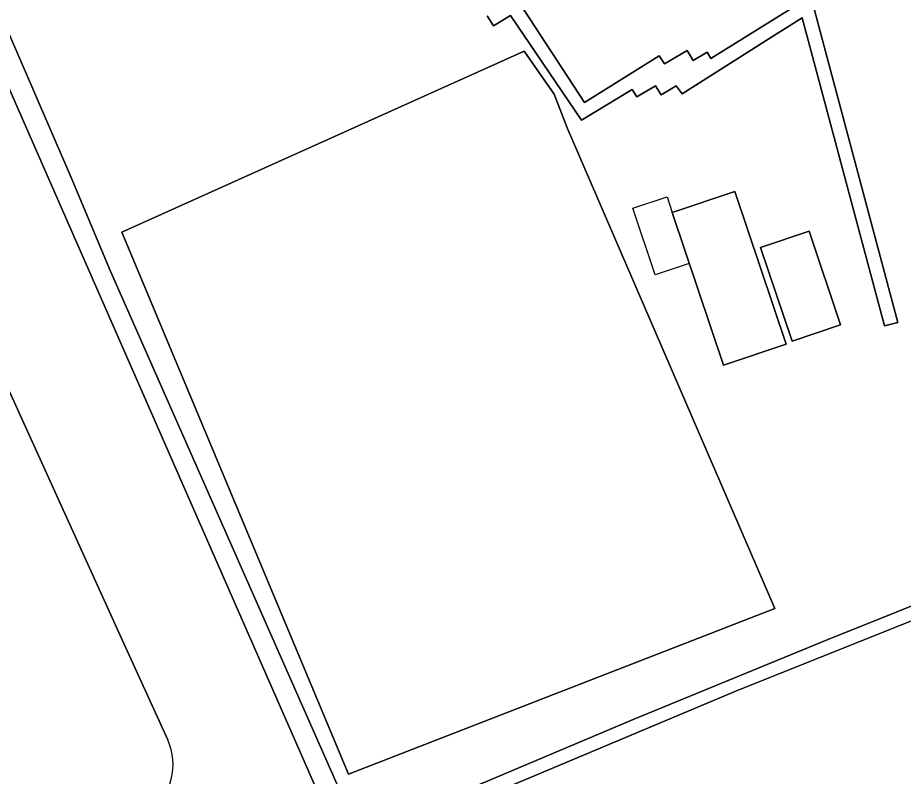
# Model space of a CAD drawing. Extents: x 161483 to 162250, y 379484 to 380833.
# Drawn here: x 161736.1 to 161868.3, y 379729.6 to 379842.8 of the extents above; entities that cross this region are included whole.
import ezdxf

# ---------------------------------------------------------------- set-up
doc = ezdxf.new("R2010")
doc.units = 0
for name, color, linetype in [('IMGEO_Erf', 7, 'Continuous'), ('IMGEO_Gemengd_bos', 7, 'Continuous'), ('IMGEO_Grasland_agrarisch', 7, 'Continuous'), ('IMGEO_Loofbos', 7, 'Continuous'), ('IMGEO_Meer_plas_ven_vijver', 7, 'Continuous'), ('IMGEO_Pand', 7, 'Continuous'), ('IMGEO_Pand_vergunning_verleend', 7, 'Continuous'), ('IMGEO_Rijbaan_lokaal_open', 7, 'Continuous'), ('IMGEO_Voetpad_onverhard', 7, 'Continuous')]:
    doc.layers.add(name, color=color, linetype=linetype)

msp = doc.modelspace()

# ---------------------------------------------------------------- linework, layer by layer
at = {"layer": 'IMGEO_Erf'}
for points in [[(161797.79, 379911.6), (161797.12, 379911.19), (161796.77, 379911.72), (161778.26, 379899.51), (161767.48, 379892.18), (161781.2, 379871.34), (161791.59, 379866.29), (161790.48, 379864.02), (161779.3, 379869.48), (161765.01, 379890.51), (161764.54, 379890.19), (161746.76, 379878.66), (161724.63, 379863.92), (161744.1, 379818.99), (161749.93, 379805.11), (161787.11, 379720.82), (161827.96, 379738.1), (161856.95, 379750), (161887.59, 379762.26)], [(161801.74, 379859.22), (161820.72, 379830.18), (161831.85, 379837.12), (161832.64, 379835.92), (161836.06, 379837.93), (161836.96, 379836.43), (161839.03, 379837.67), (161839.57, 379836.73), (161858.62, 379848.64)], [(161855.07, 379843.97), (161867.49, 379797.35), (161865.51, 379796.82), (161853.19, 379842.8), (161849.31, 379840.38), (161835.29, 379831.45), (161834.42, 379832.68), (161832.16, 379831.34), (161831.31, 379832.64), (161828.54, 379831.02), (161827.84, 379832.1), (161820.25, 379827.54), (161809.67, 379843.18), (161807.13, 379841.6), (161806.19, 379843.12)]]:
    msp.add_lwpolyline(points, dxfattribs=at)
for points in [[(161811.73, 379837.85), (161816.17, 379831.42), (161818.13, 379826.38), (161849.14, 379754.65), (161785.51, 379729.95), (161751.67, 379810.84)], [(161843.17, 379816.89), (161850.81, 379794.12), (161841.48, 379790.99), (161833.83, 379813.75)], [(161847.01, 379808.55), (161854.24, 379810.99), (161858.95, 379797.01), (161851.72, 379794.57)]]:
    msp.add_lwpolyline(points, close=True, dxfattribs=at)
at = {"layer": 'IMGEO_Gemengd_bos'}
msp.add_lwpolyline([(162063.84, 379834.53), (161991.61, 379803.52), (161991.6, 379802.61), (161986.26, 379800.88), (161916.49, 379771.51), (161901.54, 379765.38), (161885.2, 379759.07), (161843.4, 379742.34), (161788.99, 379719.49)], dxfattribs=at)
at = {"layer": 'IMGEO_Grasland_agrarisch'}
msp.add_lwpolyline([(161849.14, 379754.65), (161818.13, 379826.38), (161816.17, 379831.42), (161811.73, 379837.85), (161751.67, 379810.84), (161785.51, 379729.95)], close=True, dxfattribs=at)
at = {"layer": 'IMGEO_Loofbos'}
for points in [[(161654.66, 379665.69), (161656.43, 379666.43), (161734.28, 379698.73), (161770.7, 379714.16), (161784.2, 379719.73), (161721.74, 379861.99)], [(161717.6, 379824.13), (161725.68, 379808.16), (161725.18, 379807.8), (161725.92, 379805.74), (161724.49, 379804.29), (161728.76, 379794.92), (161731.2, 379794.8), (161731.73, 379795.11), (161734.86, 379787.16), (161751.72, 379750), (161758.5, 379735.05)]]:
    msp.add_lwpolyline(points, dxfattribs=at)
msp.add_arc((161750.18, 379731.32), 9.12, 308.5009, 24.1616, dxfattribs=at)
at = {"layer": 'IMGEO_Meer_plas_ven_vijver'}
msp.add_lwpolyline([(161758.5, 379735.05), (161751.72, 379750), (161734.86, 379787.16)], dxfattribs=at)
msp.add_arc((161750.18, 379731.32), 9.12, 308.5009, 24.1616, dxfattribs=at)
at = {"layer": 'IMGEO_Pand'}
for points in [[(161841.48, 379790.99), (161850.81, 379794.12), (161843.17, 379816.89), (161833.83, 379813.75)], [(161851.72, 379794.57), (161858.95, 379797.01), (161854.24, 379810.99), (161847.01, 379808.55)]]:
    msp.add_lwpolyline(points, close=True, dxfattribs=at)
at = {"layer": 'IMGEO_Pand_vergunning_verleend'}
msp.add_lwpolyline([(161827.94, 379814.41), (161833.05, 379816.1), (161833.83, 379813.75), (161836.36, 379806.13), (161831.25, 379804.43)], close=True, dxfattribs=at)
at = {"layer": 'IMGEO_Rijbaan_lokaal_open'}
for points in [[(161858.62, 379848.64), (161839.57, 379836.73), (161839.03, 379837.67), (161836.96, 379836.43), (161836.06, 379837.93), (161832.64, 379835.92), (161831.85, 379837.12), (161820.72, 379830.18), (161801.74, 379859.22)], [(161806.19, 379843.12), (161807.13, 379841.6), (161809.67, 379843.18), (161820.25, 379827.54), (161827.84, 379832.1), (161828.54, 379831.02), (161831.31, 379832.64), (161832.16, 379831.34), (161834.42, 379832.68), (161835.29, 379831.45), (161849.31, 379840.38), (161853.19, 379842.8), (161865.51, 379796.82), (161867.49, 379797.35), (161855.07, 379843.97)]]:
    msp.add_lwpolyline(points, dxfattribs=at)
at = {"layer": 'IMGEO_Voetpad_onverhard'}
for points in [[(162063.84, 379834.53), (162092.88, 379846.78), (162125.73, 379861.01), (162124.28, 379863.96), (162083.97, 379846.73), (162040.67, 379827.77), (162000, 379810.31), (161972.01, 379798.74), (161948.48, 379789.71), (161922.77, 379779.55), (161906.05, 379769.39), (161887.59, 379762.26), (161856.95, 379750), (161827.96, 379738.1), (161787.11, 379720.82), (161749.93, 379805.11), (161744.1, 379818.99), (161724.63, 379863.92), (161721.74, 379861.99), (161784.2, 379719.73), (161770.7, 379714.16), (161734.28, 379698.73), (161656.43, 379666.43), (161654.66, 379665.69)], [(161816.03, 379656.04), (161815.64, 379656.04), (161788.99, 379719.49), (161843.4, 379742.34), (161885.2, 379759.07), (161901.54, 379765.38), (161916.49, 379771.51), (161986.26, 379800.88), (161991.6, 379802.61), (161991.61, 379803.52), (162063.84, 379834.53)]]:
    msp.add_lwpolyline(points, dxfattribs=at)

doc.saveas('drawing.dxf')
